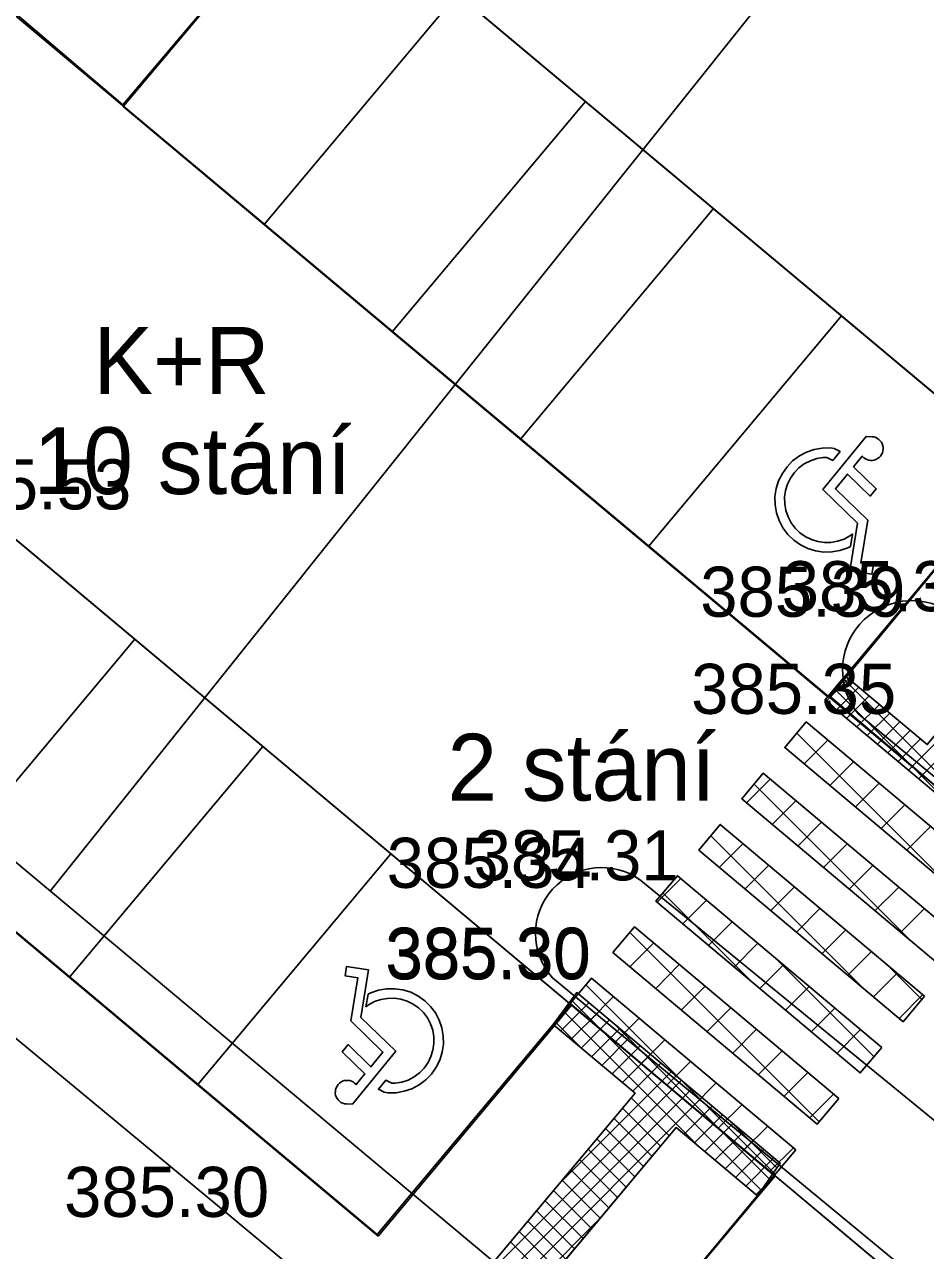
# Model space of a CAD drawing. Extents: x -438233 to -437334, y -1133133 to -1132623.
# Drawn here: x -437545.23 to -437531.75, y -1132723.16 to -1132704.81 of the extents above; entities that cross this region are included whole.
import ezdxf

# ---------------------------------------------------------------- set-up
doc = ezdxf.new("R2010")
doc.units = 0
for name, color, linetype in [('Vrstva 1', 7, 'Continuous'), ('Vrstva 10', 7, 'Continuous'), ('Vrstva 15', 7, 'Continuous'), ('Vrstva 3', 7, 'Continuous'), ('Vrstva 50', 7, 'Continuous'), ('Vrstva 55', 7, 'Continuous')]:
    doc.layers.add(name, color=color, linetype=linetype)

msp = doc.modelspace()

# ---------------------------------------------------------------- linework, layer by layer
at = {"layer": 'Vrstva 1'}
for p, q in [((-437540.864, -1132702.589), (-437543.754, -1132706.039)), ((-437540.864, -1132702.589), (-437530.324, -1132711.419)), ((-437546.1, -1132704.065), (-437530.143, -1132717.433)), ((-437538.756, -1132704.355), (-437541.646, -1132707.805)), ((-437536.839, -1132705.961), (-437539.729, -1132709.41)), ((-437551.291, -1132707.551), (-437534.011, -1132722.028)), ((-437534.923, -1132707.566), (-437537.813, -1132711.016)), ((-437533.007, -1132709.172), (-437535.897, -1132712.621)), ((-437554.329, -1132710.876), (-437539.957, -1132722.917)), ((-437530.324, -1132711.419), (-437533.214, -1132714.869)), ((-437544.202, -1132712.066), (-437544.202, -1132712.066)), ((-437532.622, -1132713.673), (-437532.622, -1132713.673)), ((-437543.582, -1132714.009), (-437546.472, -1132717.459)), ((-437532.758, -1132715.126), (-437532.758, -1132715.126)), ((-437541.666, -1132715.615), (-437544.556, -1132719.064)), ((-437539.75, -1132717.22), (-437542.64, -1132720.67)), ((-437536.013, -1132717.617), (-437536.013, -1132717.617)), ((-437537.313, -1132717.729), (-437537.313, -1132717.729)), ((-437537.334, -1132719.074), (-437537.334, -1132719.074)), ((-437537.327, -1132719.099), (-437537.327, -1132719.099)), ((-437537.067, -1132719.468), (-437539.957, -1132722.917)), ((-437534.001, -1132722.037), (-437536.89, -1132725.486)), ((-437534.001, -1132722.037), (-437508.705, -1132743.229)), ((-437542.139, -1132722.653), (-437542.139, -1132722.653))]:
    msp.add_line(p, q, dxfattribs=at)
for points in [[(-437532.77, -1132712.274), (-437533.29, -1132711.768), (-437532.642, -1132710.977), (-437532.55, -1132710.98), (-437532.525, -1132710.982), (-437532.497, -1132710.991), (-437532.471, -1132711.003), (-437532.448, -1132711.02), (-437532.429, -1132711.039), (-437532.411, -1132711.061), (-437532.4, -1132711.085), (-437532.391, -1132711.113), (-437532.385, -1132711.14), (-437532.386, -1132711.167), (-437532.39, -1132711.195), (-437532.398, -1132711.221), (-437532.411, -1132711.247), (-437532.427, -1132711.269), (-437532.446, -1132711.289), (-437532.468, -1132711.306), (-437532.493, -1132711.318), (-437532.519, -1132711.328), (-437532.547, -1132711.332), (-437532.573, -1132711.332), (-437532.601, -1132711.329), (-437532.629, -1132711.32), (-437532.652, -1132711.309), (-437532.675, -1132711.292), (-437532.694, -1132711.273), (-437532.698, -1132711.268), (-437532.828, -1132711.428), (-437532.49, -1132711.757), (-437532.58, -1132711.867), (-437532.919, -1132711.537), (-437533.099, -1132711.756), (-437532.616, -1132712.225), (-437532.722, -1132712.868), (-437532.532, -1132712.897), (-437532.555, -1132713.037), (-437532.883, -1132712.984), (-437532.77, -1132712.274)], [(-437532.916, -1132712.643), (-437533.034, -1132712.681), (-437533.153, -1132712.702), (-437533.276, -1132712.704), (-437533.397, -1132712.685), (-437533.514, -1132712.65), (-437533.623, -1132712.596), (-437533.724, -1132712.524), (-437533.81, -1132712.44), (-437533.885, -1132712.341), (-437533.942, -1132712.234), (-437533.98, -1132712.117), (-437534.001, -1132711.998), (-437534.004, -1132711.874), (-437533.985, -1132711.754), (-437533.949, -1132711.637), (-437533.894, -1132711.529), (-437533.824, -1132711.427), (-437533.74, -1132711.34), (-437533.639, -1132711.267), (-437533.532, -1132711.209), (-437533.417, -1132711.171), (-437533.298, -1132711.148), (-437533.173, -1132711.147), (-437533.119, -1132711.157), (-437533.029, -1132711.2), (-437533.14, -1132711.334), (-437533.23, -1132711.288), (-437533.282, -1132711.29), (-437533.38, -1132711.306), (-437533.475, -1132711.337), (-437533.565, -1132711.384), (-437533.647, -1132711.446), (-437533.714, -1132711.515), (-437533.773, -1132711.598), (-437533.817, -1132711.688), (-437533.846, -1132711.784), (-437533.86, -1132711.884), (-437533.859, -1132711.982), (-437533.843, -1132712.083), (-437533.809, -1132712.177), (-437533.763, -1132712.266), (-437533.703, -1132712.346), (-437533.632, -1132712.416), (-437533.551, -1132712.472), (-437533.46, -1132712.518), (-437533.365, -1132712.548), (-437533.265, -1132712.561), (-437533.166, -1132712.559), (-437533.067, -1132712.543), (-437532.971, -1132712.511), (-437532.884, -1132712.464), (-437532.844, -1132712.435), (-437532.876, -1132712.62), (-437532.916, -1132712.643)], [(-437540.198, -1132719.669), (-437539.678, -1132720.175), (-437540.326, -1132720.965), (-437540.418, -1132720.962), (-437540.443, -1132720.96), (-437540.471, -1132720.951), (-437540.497, -1132720.939), (-437540.519, -1132720.922), (-437540.539, -1132720.903), (-437540.556, -1132720.881), (-437540.567, -1132720.857), (-437540.577, -1132720.829), (-437540.582, -1132720.802), (-437540.581, -1132720.775), (-437540.577, -1132720.747), (-437540.569, -1132720.721), (-437540.556, -1132720.696), (-437540.541, -1132720.673), (-437540.521, -1132720.653), (-437540.499, -1132720.637), (-437540.474, -1132720.624), (-437540.448, -1132720.614), (-437540.421, -1132720.61), (-437540.395, -1132720.61), (-437540.366, -1132720.613), (-437540.338, -1132720.622), (-437540.315, -1132720.634), (-437540.293, -1132720.651), (-437540.273, -1132720.669), (-437540.269, -1132720.674), (-437540.139, -1132720.514), (-437540.477, -1132720.185), (-437540.387, -1132720.075), (-437540.049, -1132720.405), (-437539.869, -1132720.186), (-437540.351, -1132719.717), (-437540.246, -1132719.075), (-437540.436, -1132719.045), (-437540.412, -1132718.905), (-437540.084, -1132718.958), (-437540.198, -1132719.669)], [(-437540.052, -1132719.299), (-437539.934, -1132719.261), (-437539.814, -1132719.24), (-437539.692, -1132719.238), (-437539.571, -1132719.257), (-437539.453, -1132719.292), (-437539.345, -1132719.346), (-437539.244, -1132719.418), (-437539.157, -1132719.502), (-437539.083, -1132719.601), (-437539.026, -1132719.708), (-437538.988, -1132719.825), (-437538.966, -1132719.945), (-437538.963, -1132720.068), (-437538.982, -1132720.188), (-437539.018, -1132720.305), (-437539.073, -1132720.413), (-437539.144, -1132720.516), (-437539.228, -1132720.602), (-437539.328, -1132720.675), (-437539.435, -1132720.734), (-437539.55, -1132720.772), (-437539.67, -1132720.794), (-437539.795, -1132720.795), (-437539.849, -1132720.785), (-437539.938, -1132720.742), (-437539.827, -1132720.608), (-437539.738, -1132720.654), (-437539.686, -1132720.652), (-437539.588, -1132720.637), (-437539.492, -1132720.605), (-437539.402, -1132720.558), (-437539.321, -1132720.496), (-437539.254, -1132720.427), (-437539.194, -1132720.344), (-437539.151, -1132720.255), (-437539.121, -1132720.158), (-437539.108, -1132720.058), (-437539.108, -1132719.96), (-437539.125, -1132719.859), (-437539.158, -1132719.765), (-437539.204, -1132719.676), (-437539.264, -1132719.596), (-437539.336, -1132719.526), (-437539.416, -1132719.47), (-437539.508, -1132719.425), (-437539.602, -1132719.394), (-437539.703, -1132719.381), (-437539.801, -1132719.383), (-437539.9, -1132719.399), (-437539.997, -1132719.431), (-437540.084, -1132719.478), (-437540.123, -1132719.507), (-437540.091, -1132719.322), (-437540.052, -1132719.299)]]:
    msp.add_lwpolyline(points, dxfattribs=at)
for points in [[(-437530.481, -1132717.816), (-437533.537, -1132715.247), (-437533.859, -1132715.63), (-437530.803, -1132718.199)], [(-437531.123, -1132718.583), (-437534.179, -1132716.014), (-437534.501, -1132716.396), (-437531.445, -1132718.966)], [(-437531.765, -1132719.349), (-437534.822, -1132716.78), (-437535.143, -1132717.163), (-437532.087, -1132719.732)], [(-437532.407, -1132720.116), (-437535.464, -1132717.547), (-437535.786, -1132717.929), (-437532.729, -1132720.499)], [(-437533.05, -1132720.882), (-437536.106, -1132718.313), (-437536.428, -1132718.696), (-437533.371, -1132721.265)], [(-437533.692, -1132721.649), (-437536.748, -1132719.08), (-437537.07, -1132719.462), (-437534.014, -1132722.032)]]:
    msp.add_lwpolyline(points, close=True, dxfattribs=at)
at = {"layer": 'Vrstva 10'}
for points in [[(-437532.758, -1132715.126), (-437516.545, -1132728.511)], [(-437542.139, -1132722.653), (-437550.337, -1132715.857)], [(-437536.013, -1132717.617), (-437519.768, -1132730.903)], [(-437537.334, -1132719.074), (-437521.137, -1132732.46)], [(-437542.139, -1132722.653), (-437526.638, -1132735.576), (-437522.563, -1132738.969), (-437520.834, -1132739.889), (-437515.532, -1132742.227), (-437511.953, -1132743.634)]]:
    msp.add_lwpolyline(points, dxfattribs=at)
for centre, radius, start, end in [((-437531.955, -1132714.469), 1.038, 57.825, 219.3401), ((-437536.599, -1132718.413), 0.988, 53.6213, 221.9841)]:
    msp.add_arc(centre, radius, start, end, dxfattribs=at)
at = {"layer": 'Vrstva 15'}
for p, q in [((-437532.009, -1132715.967), (-437528.766, -1132712.724)), ((-437531.855, -1132716.096), (-437528.612, -1132712.853)), ((-437533.24, -1132714.936), (-437532.903, -1132714.599)), ((-437532.986, -1132714.597), (-437530.124, -1132717.459)), ((-437532.953, -1132714.557), (-437531.726, -1132715.585)), ((-437533.115, -1132714.751), (-437531.33, -1132716.536)), ((-437533.086, -1132715.065), (-437532.749, -1132714.728)), ((-437532.932, -1132715.193), (-437532.595, -1132714.857)), ((-437533.244, -1132714.905), (-437533.073, -1132715.075)), ((-437532.778, -1132715.322), (-437532.441, -1132714.986)), ((-437532.624, -1132715.451), (-437532.288, -1132715.115)), ((-437532.47, -1132715.58), (-437532.134, -1132715.244)), ((-437532.316, -1132715.709), (-437531.98, -1132715.372)), ((-437532.163, -1132715.838), (-437531.826, -1132715.501)), ((-437537.21, -1132719.87), (-437536.788, -1132719.448)), ((-437537.112, -1132719.489), (-437536.942, -1132719.319)), ((-437537.052, -1132719.407), (-437534.209, -1132722.251)), ((-437537.172, -1132719.57), (-437535.129, -1132721.613)), ((-437537.056, -1132719.999), (-437536.634, -1132719.577)), ((-437537.324, -1132719.775), (-437536.097, -1132720.802)), ((-437537.292, -1132719.732), (-437536.872, -1132720.153)), ((-437536.902, -1132720.128), (-437536.48, -1132719.706)), ((-437536.422, -1132719.755), (-437534.093, -1132722.084)), ((-437536.748, -1132720.256), (-437536.327, -1132719.835)), ((-437536.595, -1132720.385), (-437536.173, -1132719.964)), ((-437536.441, -1132720.514), (-437536.019, -1132720.093)), ((-437536.287, -1132720.643), (-437535.865, -1132720.222)), ((-437536.133, -1132720.772), (-437535.711, -1132720.351)), ((-437537.219, -1132722.142), (-437535.557, -1132720.48)), ((-437540.141, -1132725.629), (-437535.25, -1132720.738)), ((-437538.68, -1132723.885), (-437535.404, -1132720.609)), ((-437536.097, -1132720.802), (-437541.306, -1132727.02)), ((-437541.275, -1132727.046), (-437535.096, -1132720.867)), ((-437536.154, -1132720.87), (-437535.587, -1132721.438)), ((-437536.283, -1132721.024), (-437535.716, -1132721.592)), ((-437535.363, -1132721.417), (-437534.942, -1132720.996)), ((-437536.412, -1132721.178), (-437535.844, -1132721.746)), ((-437535.209, -1132721.546), (-437534.788, -1132721.125)), ((-437535.055, -1132721.675), (-437534.634, -1132721.254)), ((-437534.669, -1132721.225), (-437533.977, -1132721.917)), ((-437535.484, -1132721.316), (-437540.693, -1132727.533)), ((-437536.541, -1132721.332), (-437535.973, -1132721.9)), ((-437535.484, -1132721.316), (-437534.268, -1132722.335)), ((-437534.902, -1132721.804), (-437534.481, -1132721.383)), ((-437536.799, -1132721.64), (-437536.231, -1132722.208)), ((-437536.67, -1132721.486), (-437536.102, -1132722.054)), ((-437534.748, -1132721.933), (-437534.327, -1132721.512)), ((-437534.594, -1132722.062), (-437534.173, -1132721.641)), ((-437536.928, -1132721.794), (-437536.36, -1132722.362)), ((-437534.44, -1132722.191), (-437534.019, -1132721.77)), ((-437537.057, -1132721.948), (-437536.489, -1132722.516)), ((-437537.186, -1132722.102), (-437536.618, -1132722.67)), ((-437537.315, -1132722.256), (-437536.747, -1132722.824)), ((-437534.286, -1132722.319), (-437534.19, -1132722.223)), ((-437537.573, -1132722.563), (-437537.005, -1132723.131)), ((-437537.444, -1132722.41), (-437536.876, -1132722.977)), ((-437541.121, -1132727.175), (-437536.629, -1132722.682)), ((-437537.702, -1132722.717), (-437537.134, -1132723.285)), ((-437537.831, -1132722.871), (-437537.263, -1132723.439)), ((-437537.96, -1132723.025), (-437537.392, -1132723.593))]:
    msp.add_line(p, q, dxfattribs=at)
for points in [[(-437529.097, -1132712.447), (-437531.726, -1132715.585), (-437532.953, -1132714.557), (-437533.257, -1132714.921), (-437530.162, -1132717.514), (-437529.887, -1132717.126), (-437531.113, -1132716.099), (-437528.484, -1132712.96)], [(-437537.324, -1132719.775), (-437536.969, -1132719.296), (-437533.927, -1132721.847), (-437534.268, -1132722.335), (-437535.484, -1132721.316), (-437540.693, -1132727.533), (-437541.306, -1132727.02), (-437536.097, -1132720.802)]]:
    msp.add_lwpolyline(points, close=True, dxfattribs=at)
at = {"layer": 'Vrstva 50'}
for p, q in [((-437533.677, -1132715.413), (-437531.351, -1132717.738)), ((-437533.569, -1132715.873), (-437533.214, -1132715.518)), ((-437533.185, -1132716.196), (-437532.83, -1132715.841)), ((-437534.429, -1132716.457), (-437534.074, -1132716.102)), ((-437534.317, -1132716.177), (-437531.965, -1132718.528)), ((-437532.801, -1132716.519), (-437532.446, -1132716.164)), ((-437534.045, -1132716.78), (-437533.69, -1132716.425)), ((-437532.417, -1132716.842), (-437532.062, -1132716.487)), ((-437533.661, -1132717.103), (-437533.306, -1132716.748)), ((-437532.033, -1132717.165), (-437531.678, -1132716.81)), ((-437534.965, -1132716.951), (-437532.696, -1132719.22)), ((-437534.836, -1132717.421), (-437534.481, -1132717.067)), ((-437533.277, -1132717.426), (-437532.922, -1132717.071)), ((-437534.452, -1132717.744), (-437534.097, -1132717.389)), ((-437532.892, -1132717.749), (-437532.538, -1132717.394)), ((-437535.767, -1132717.945), (-437535.412, -1132717.59)), ((-437535.68, -1132717.804), (-437534.34, -1132719.144)), ((-437534.068, -1132718.067), (-437533.713, -1132717.712)), ((-437532.508, -1132718.072), (-437532.153, -1132717.717)), ((-437535.383, -1132718.268), (-437535.028, -1132717.913)), ((-437533.683, -1132718.39), (-437533.328, -1132718.035)), ((-437532.124, -1132718.395), (-437531.769, -1132718.04)), ((-437534.999, -1132718.591), (-437534.644, -1132718.236)), ((-437533.299, -1132718.713), (-437532.944, -1132718.358)), ((-437536.177, -1132718.398), (-437533.343, -1132721.232)), ((-437536.174, -1132718.91), (-437535.819, -1132718.555)), ((-437534.614, -1132718.914), (-437534.26, -1132718.559)), ((-437532.915, -1132719.036), (-437532.56, -1132718.681)), ((-437535.789, -1132719.233), (-437535.435, -1132718.878)), ((-437534.23, -1132719.237), (-437533.875, -1132718.882)), ((-437534.002, -1132718.775), (-437532.524, -1132720.254)), ((-437532.358, -1132718.851), (-437531.808, -1132719.401)), ((-437532.531, -1132719.359), (-437532.176, -1132719.004)), ((-437536.833, -1132719.18), (-437533.999, -1132722.014)), ((-437535.405, -1132719.555), (-437535.05, -1132719.201)), ((-437533.846, -1132719.56), (-437533.491, -1132719.205)), ((-437536.773, -1132719.712), (-437536.418, -1132719.357)), ((-437532.147, -1132719.682), (-437531.792, -1132719.327)), ((-437535.021, -1132719.878), (-437534.666, -1132719.524)), ((-437533.462, -1132719.883), (-437533.107, -1132719.528)), ((-437536.389, -1132720.035), (-437536.034, -1132719.68)), ((-437536.005, -1132720.358), (-437535.65, -1132720.003)), ((-437534.637, -1132720.201), (-437534.282, -1132719.846)), ((-437533.078, -1132720.206), (-437532.723, -1132719.851)), ((-437534.253, -1132720.524), (-437533.898, -1132720.169)), ((-437535.621, -1132720.681), (-437535.266, -1132720.326)), ((-437533.869, -1132720.847), (-437533.514, -1132720.492)), ((-437535.236, -1132721.004), (-437534.882, -1132720.649)), ((-437533.484, -1132721.17), (-437533.13, -1132720.815)), ((-437534.852, -1132721.327), (-437534.497, -1132720.972)), ((-437534.468, -1132721.65), (-437534.113, -1132721.295)), ((-437534.084, -1132721.973), (-437533.729, -1132721.618))]:
    msp.add_line(p, q, dxfattribs=at)
for points in [[(-437559.969, -1132695.596), (-437557.793, -1132696.443), (-437556.384, -1132697.519), (-437555.288, -1132698.983), (-437554.664, -1132700.444), (-437553.482, -1132704.258), (-437554.619, -1132704.617), (-437555.453, -1132705.019), (-437556.13, -1132705.675), (-437556.501, -1132706.308), (-437556.759, -1132707.408), (-437556.546, -1132708.621), (-437555.39, -1132710.125), (-437554.334, -1132710.882), (-437539.942, -1132722.939), (-437537.047, -1132719.484), (-437534.014, -1132722.032), (-437536.89, -1132725.486), (-437511.594, -1132746.678)], [(-437540.864, -1132702.589), (-437543.759, -1132706.014), (-437546.487, -1132703.69)], [(-437517.485, -1132722.202), (-437527.258, -1132713.988), (-437524.235, -1132713.623), (-437523.373, -1132712.451), (-437524.524, -1132711.488), (-437525.483, -1132712.641), (-437524.235, -1132713.623), (-437527.258, -1132713.988), (-437530.147, -1132717.437), (-437533.177, -1132714.867), (-437530.324, -1132711.419), (-437540.864, -1132702.589)]]:
    msp.add_lwpolyline(points, dxfattribs=at)
for points in [[(-437540.864, -1132702.589), (-437530.324, -1132711.419), (-437533.214, -1132714.869), (-437543.754, -1132706.039)], [(-437551.439, -1132707.427), (-437537.047, -1132719.484), (-437539.942, -1132722.939), (-437554.334, -1132710.882)], [(-437534.001, -1132722.037), (-437508.896, -1132743.068), (-437511.786, -1132746.518), (-437536.89, -1132725.486)]]:
    msp.add_lwpolyline(points, close=True, dxfattribs=at)
at = {"layer": 'Vrstva 55'}
msp.add_line((-437527.872, -1132696.534), (-437544.845, -1132717.778), dxfattribs=at)
msp.add_lwpolyline([(-437504.562, -1132766.353), (-437512.537, -1132750.532), (-437518.979, -1132739.405), (-437550.873, -1132712.74), (-437570.63, -1132701.153)], dxfattribs=at)

# ---------------------------------------------------------------- texts
at = {"layer": 'Vrstva 1'}
for s, p in [('K+R', (-437544.203, -1132710.337)), ('10 stání', (-437545.096, -1132711.836)), ('2 stání', (-437538.904, -1132716.424))]:
    msp.add_text(s, height=1, dxfattribs=at).set_placement(p)
at = {"layer": 'Vrstva 3'}
for s, p in [('385.53 ', (-437546.702, -1132712.066)), ('385.37 ', (-437533.903, -1132713.59)), ('385.39 ', (-437535.122, -1132713.673)), ('385.35 ', (-437535.258, -1132715.126)), ('385.31 ', (-437538.513, -1132717.617)), ('385.34 ', (-437539.813, -1132717.729)), ('385.30 ', (-437539.834, -1132719.074)), ('385.30 ', (-437539.827, -1132719.099)), ('385.30 ', (-437544.639, -1132722.653))]:
    msp.add_text(s, height=0.75, dxfattribs=at).set_placement(p)

doc.saveas('drawing.dxf')
